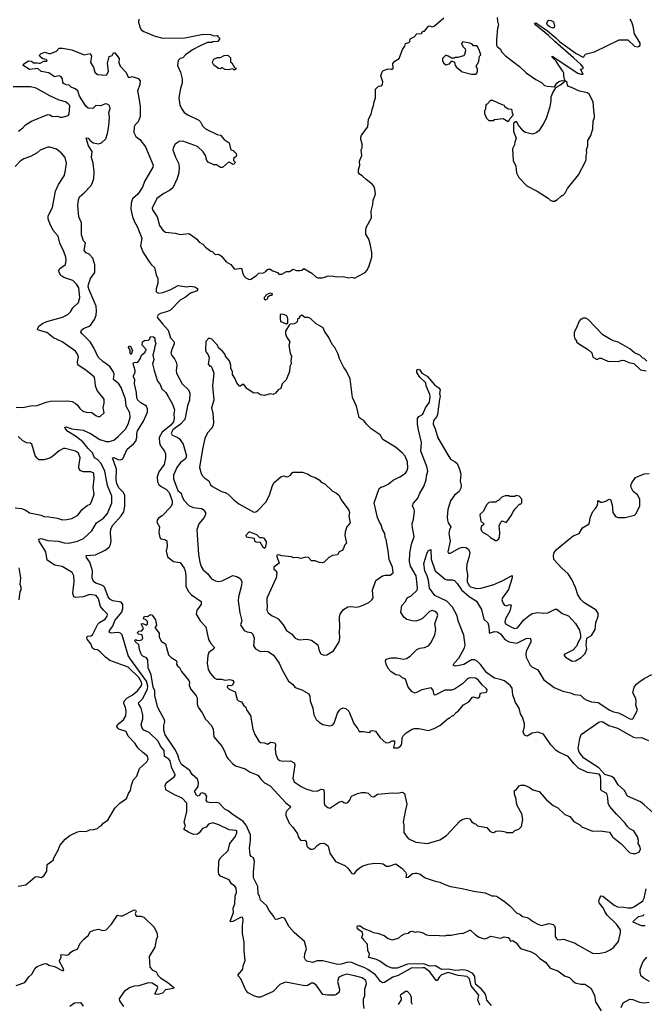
# Model space of a CAD drawing. Extents: x 2086813 to 2278017, y 548126 to 753336.
# Tile 273 of 461: x 2181652 to 2188166, y 657518 to 667781. Entities that reach past the tile are written whole.
import ezdxf

# ---------------------------------------------------------------- set-up
doc = ezdxf.new("R2010")
doc.units = 0

msp = doc.modelspace()

# ---------------------------------------------------------------- linework, layer by layer
at = {"layer": '0CON10XD'}
for points in [[(2182894, 667785), (2182890, 667755), (2182904, 667705), (2182920, 667675), (2182945, 667659), (2183065, 667611), (2183145, 667588), (2183375, 667592), (2183565, 667630), (2183643, 667627), (2183677, 667613), (2183718, 667618), (2183720, 667605), (2183738, 667585), (2183720, 667555), (2183665, 667552), (2183655, 667543), (2183612, 667542), (2183535, 667509), (2183453, 667467), (2183380, 667415), (2183352, 667385), (2183325, 667377), (2183304, 667356), (2183297, 667305), (2183330, 667235), (2183347, 667165), (2183346, 667124), (2183328, 667065), (2183310, 666965), (2183322, 666892), (2183338, 666855), (2183367, 666815), (2183405, 666788), (2183520, 666735), (2183537, 666717), (2183559, 666675), (2183590, 666645), (2183710, 666585), (2183745, 666576), (2183785, 666532), (2183836, 666496), (2183853, 666423), (2183877, 666417), (2183893, 666403), (2183908, 666385), (2183912, 666365), (2183910, 666355), (2183882, 666335), (2183882, 666315), (2183900, 666295), (2183890, 666275), (2183875, 666272), (2183845, 666293), (2183830, 666295), (2183768, 666242), (2183745, 666240), (2183705, 666270), (2183675, 666268), (2183618, 666295), (2183602, 666315), (2183590, 666365), (2183567, 666405), (2183505, 666459), (2183355, 666514), (2183315, 666510), (2183273, 666485), (2183253, 666447), (2183250, 666425), (2183277, 666347), (2183307, 666285), (2183314, 666244), (2183310, 666185), (2183295, 666125), (2183250, 666030), (2183215, 666001), (2183155, 665970), (2183083, 665917), (2183032, 665815), (2183038, 665798), (2183087, 665727), (2183110, 665635), (2183146, 665586), (2183172, 665568), (2183275, 665556), (2183325, 665543), (2183415, 665551), (2183445, 665536), (2183500, 665495), (2183525, 665462), (2183563, 665443), (2183591, 665411), (2183645, 665370), (2183660, 665365), (2183690, 665335), (2183725, 665338), (2183755, 665318), (2183805, 665257), (2183855, 665228), (2183892, 665182), (2183965, 665190), (2183974, 665145), (2183990, 665110), (2184011, 665091), (2184045, 665073), (2184062, 665078), (2184122, 665115), (2184145, 665138), (2184195, 665142), (2184220, 665155), (2184232, 665175), (2184245, 665182), (2184265, 665182), (2184293, 665163), (2184340, 665145), (2184355, 665130), (2184385, 665130), (2184433, 665157), (2184465, 665158), (2184505, 665182), (2184538, 665168), (2184575, 665168), (2184595, 665172), (2184615, 665187), (2184699, 665139), (2184745, 665099), (2184765, 665091), (2184805, 665092), (2184845, 665100), (2184855, 665108), (2184905, 665110), (2184955, 665100), (2185025, 665103), (2185085, 665092), (2185115, 665097), (2185145, 665088), (2185196, 665114), (2185255, 665147), (2185274, 665166), (2185294, 665206), (2185324, 665305), (2185324, 665355), (2185306, 665445), (2185294, 665494), (2185263, 665545), (2185262, 665585), (2185267, 665615), (2185320, 665715), (2185316, 665785), (2185336, 665854), (2185340, 665895), (2185362, 665965), (2185356, 666016), (2185346, 666045), (2185328, 666068), (2185264, 666115), (2185225, 666152), (2185195, 666170), (2185187, 666187), (2185186, 666215), (2185201, 666265), (2185197, 666305), (2185220, 666365), (2185213, 666425), (2185223, 666445), (2185224, 666485), (2185209, 666535), (2185209, 666555), (2185215, 666578), (2185281, 666665), (2185291, 666745), (2185319, 666795), (2185327, 666845), (2185343, 666885), (2185348, 666925), (2185362, 666965), (2185363, 667057), (2185393, 667087), (2185425, 667092), (2185437, 667105), (2185438, 667135), (2185418, 667195), (2185433, 667237), (2185445, 667250), (2185483, 667267), (2185525, 667270), (2185535, 667262), (2185548, 667272), (2185543, 667325), (2185565, 667348), (2185610, 667375), (2185645, 667470), (2185670, 667505), (2185677, 667533), (2185710, 667545), (2185720, 667555), (2185725, 667580), (2185765, 667602), (2185795, 667632), (2185842, 667638), (2185855, 667660), (2185875, 667660), (2185915, 667712), (2185925, 667718), (2185955, 667708), (2185975, 667712), (2186075, 667800)], [(2186633, 667805), (2186634, 667765), (2186644, 667725), (2186636, 667694), (2186623, 667575), (2186624, 667516), (2186631, 667501), (2186667, 667475), (2186678, 667445), (2186718, 667405), (2186864, 667294), (2186935, 667228), (2187035, 667158), (2187095, 667128), (2187126, 667096), (2187155, 667087), (2187228, 667082), (2187252, 667118), (2187274, 667136), (2187308, 667148), (2187330, 667145), (2187327, 667125), (2187286, 667094), (2187240, 667070), (2187211, 667025), (2187192, 666975), (2187192, 666935), (2187182, 666872), (2187145, 666760), (2187118, 666702), (2187065, 666622), (2187038, 666602), (2187005, 666588), (2186924, 666604), (2186901, 666621), (2186850, 666685), (2186838, 666718), (2186822, 666718), (2186802, 666698), (2186803, 666615), (2186828, 666545), (2186816, 666504), (2186812, 666475), (2186792, 666435), (2186798, 666315), (2186827, 666255), (2186834, 666184), (2186858, 666135), (2186941, 666051), (2187050, 665995), (2187165, 665922), (2187185, 665900), (2187208, 665888), (2187235, 665890), (2187245, 665900), (2187255, 665900), (2187305, 665950), (2187315, 665950), (2187345, 665980), (2187365, 666020), (2187478, 666165), (2187548, 666295), (2187558, 666325), (2187558, 666365), (2187567, 666395), (2187564, 666426), (2187578, 666465), (2187578, 666522), (2187607, 666573), (2187628, 666645), (2187632, 666725), (2187647, 666763), (2187648, 666785), (2187638, 666835), (2187632, 666925), (2187592, 667005), (2187575, 667020), (2187490, 667035), (2187406, 667076), (2187374, 667084), (2187365, 667100), (2187363, 667125), (2187338, 667148), (2187327, 667195), (2187327, 667225), (2187317, 667245), (2187273, 667303), (2187248, 667348), (2187201, 667395), (2187205, 667402), (2187473, 667225), (2187505, 667212), (2187528, 667212), (2187500, 667265), (2187528, 667272), (2187528, 667285), (2187503, 667315), (2187428, 667385), (2187234, 667554), (2187168, 667618), (2187036, 667725), (2187020, 667745), (2187035, 667747), (2187055, 667736), (2187155, 667664), (2187245, 667592), (2187283, 667553), (2187455, 667429), (2187528, 667392), (2187537, 667393), (2187549, 667421), (2187648, 667445), (2187905, 667572), (2187995, 667570), (2188064, 667504), (2188095, 667497), (2188117, 667505), (2188123, 667515), (2188123, 667535), (2188063, 667633), (2188051, 667715), (2188036, 667755), (2188017, 667785)], [(2187215, 667694), (2187176, 667706), (2187156, 667725), (2187151, 667745), (2187165, 667776), (2187195, 667773), (2187219, 667759), (2187228, 667712), (2187225, 667700), (2187215, 667694)], [(2186405, 667212), (2186420, 667225), (2186427, 667245), (2186427, 667265), (2186413, 667297), (2186440, 667345), (2186448, 667402), (2186460, 667415), (2186448, 667455), (2186425, 667500), (2186415, 667508), (2186385, 667510), (2186370, 667525), (2186345, 667537), (2186275, 667550), (2186262, 667538), (2186260, 667525), (2186270, 667515), (2186270, 667505), (2186297, 667477), (2186302, 667455), (2186292, 667418), (2186280, 667405), (2186222, 667388), (2186193, 667387), (2186185, 667380), (2186155, 667380), (2186122, 667402), (2186095, 667410), (2186062, 667375), (2186063, 667353), (2186077, 667327), (2186095, 667310), (2186135, 667322), (2186155, 667350), (2186165, 667350), (2186187, 667337), (2186192, 667305), (2186208, 667285), (2186246, 667256), (2186255, 667242), (2186365, 667212), (2186405, 667212)], [(2181692, 667318), (2181725, 667343), (2181745, 667351), (2181775, 667349), (2181795, 667330), (2181835, 667333), (2181855, 667328), (2181865, 667328), (2181905, 667350), (2181935, 667350), (2181940, 667355), (2181927, 667367), (2181893, 667373), (2181864, 667394), (2181858, 667412), (2181875, 667428), (2181915, 667442), (2181955, 667430), (2181975, 667430), (2182035, 667452), (2182065, 667484), (2182100, 667485), (2182195, 667466), (2182325, 667416), (2182387, 667427), (2182402, 667405), (2182390, 667335), (2182421, 667285), (2182436, 667235), (2182465, 667211), (2182555, 667202), (2182566, 667214), (2182579, 667245), (2182568, 667325), (2182584, 667396), (2182615, 667408), (2182630, 667435), (2182643, 667437), (2182688, 667375), (2182687, 667335), (2182699, 667295), (2182761, 667231), (2182783, 667183), (2182795, 667177), (2182825, 667190), (2182888, 667168), (2182909, 667145), (2182906, 667106), (2182879, 667035), (2182896, 666965), (2182907, 666877), (2182907, 666773), (2182886, 666715), (2182855, 666684), (2182846, 666666), (2182844, 666605), (2182865, 666564), (2182904, 666534), (2182965, 666457), (2183044, 666265), (2183041, 666245), (2182955, 666096), (2182932, 666035), (2182885, 665964), (2182830, 665915), (2182813, 665867), (2182812, 665805), (2182827, 665725), (2182848, 665675), (2182878, 665625), (2182925, 665505), (2182913, 665425), (2182918, 665405), (2182940, 665355), (2183005, 665254), (2183025, 665226), (2183057, 665197), (2183075, 665123), (2183093, 665085), (2183092, 665035), (2183074, 664975), (2183077, 664945), (2183101, 664931), (2183145, 664937), (2183222, 664965), (2183305, 665012), (2183393, 664997), (2183435, 665004), (2183455, 665001), (2183478, 664995), (2183510, 664975), (2183502, 664955), (2183435, 664929), (2183382, 664888), (2183325, 664859), (2183226, 664754), (2183195, 664739), (2183121, 664719), (2183096, 664704), (2183086, 664685), (2183089, 664675), (2183145, 664607), (2183202, 664545), (2183225, 664465), (2183262, 664422), (2183264, 664404), (2183237, 664345), (2183230, 664305), (2183240, 664280), (2183268, 664245), (2183289, 664205), (2183292, 664175), (2183284, 664125), (2183289, 664095), (2183345, 663985), (2183412, 663922), (2183428, 663888), (2183422, 663815), (2183401, 663755), (2183375, 663615), (2183329, 663565), (2183250, 663505), (2183233, 663473), (2183242, 663452), (2183295, 663431), (2183316, 663416), (2183356, 663355), (2183390, 663235), (2183381, 663205), (2183355, 663182), (2183330, 663165), (2183292, 663115), (2183257, 663033), (2183256, 662995), (2183303, 662873), (2183335, 662847), (2183343, 662813), (2183368, 662768), (2183417, 662717), (2183462, 662695), (2183547, 662685), (2183564, 662675), (2183590, 662645), (2183590, 662625), (2183576, 662594), (2183519, 662525), (2183500, 662465), (2183517, 662205), (2183531, 662125), (2183545, 662083), (2183565, 662046), (2183614, 662004), (2183653, 661953), (2183695, 661932), (2183725, 661926), (2183765, 661931), (2183875, 661987), (2183916, 661976), (2183952, 661955), (2183969, 661925), (2183965, 661882), (2183935, 661765), (2183931, 661725), (2183948, 661598), (2183970, 661515), (2183956, 661475), (2183958, 661465), (2183994, 661415), (2184025, 661402), (2184065, 661394), (2184085, 661376), (2184099, 661335), (2184092, 661255), (2184112, 661222), (2184165, 661194), (2184205, 661199), (2184244, 661194), (2184299, 661159), (2184359, 661075), (2184390, 661005), (2184456, 660885), (2184496, 660855), (2184525, 660820), (2184595, 660797), (2184668, 660755), (2184679, 660729), (2184682, 660682), (2184694, 660644), (2184709, 660605), (2184720, 660535), (2184745, 660488), (2184778, 660455), (2184814, 660434), (2184885, 660422), (2184915, 660429), (2184932, 660448), (2184965, 660552), (2184986, 660584), (2185002, 660598), (2185025, 660608), (2185055, 660602), (2185085, 660572), (2185136, 660446), (2185178, 660388), (2185191, 660361), (2185235, 660362), (2185305, 660352), (2185315, 660370), (2185335, 660373), (2185364, 660364), (2185410, 660295), (2185472, 660242), (2185505, 660246), (2185535, 660266), (2185560, 660265), (2185560, 660235), (2185550, 660195), (2185555, 660190), (2185595, 660190), (2185625, 660210), (2185637, 660233), (2185642, 660295), (2185652, 660315), (2185683, 660347), (2185745, 660387), (2185765, 660392), (2185815, 660392), (2185915, 660373), (2185975, 660392), (2186035, 660423), (2186125, 660500), (2186135, 660500), (2186165, 660530), (2186175, 660530), (2186207, 660563), (2186226, 660574), (2186280, 660640), (2186335, 660670), (2186375, 660720), (2186385, 660723), (2186415, 660711), (2186439, 660711), (2186450, 660725), (2186455, 660757), (2186470, 660765), (2186505, 660767), (2186522, 660775), (2186527, 660795), (2186520, 660805), (2186475, 660847), (2186435, 660899), (2186405, 660919), (2186355, 660922), (2186335, 660916), (2186314, 660905), (2186271, 660859), (2186185, 660803), (2186156, 660794), (2186085, 660794), (2185985, 660741), (2185974, 660744), (2185964, 660794), (2185944, 660816), (2185845, 660796), (2185775, 660760), (2185744, 660774), (2185704, 660824), (2185675, 660907), (2185636, 660926), (2185615, 660946), (2185575, 660954), (2185527, 660985), (2185495, 661017), (2185473, 661063), (2185466, 661095), (2185475, 661115), (2185525, 661131), (2185585, 661131), (2185655, 661116), (2185687, 661123), (2185724, 661146), (2185795, 661216), (2185825, 661230), (2185873, 661237), (2185916, 661254), (2185942, 661288), (2185982, 661368), (2185991, 661425), (2185980, 661485), (2186011, 661575), (2186006, 661595), (2185985, 661614), (2185955, 661623), (2185925, 661614), (2185858, 661542), (2185825, 661524), (2185785, 661511), (2185744, 661514), (2185689, 661529), (2185659, 661555), (2185626, 661605), (2185636, 661675), (2185674, 661716), (2185694, 661755), (2185735, 661775), (2185796, 661834), (2185801, 661855), (2185796, 661895), (2185787, 661985), (2185728, 662085), (2185718, 662135), (2185719, 662221), (2185737, 662315), (2185765, 662395), (2185747, 662485), (2185745, 662525), (2185759, 662575), (2185771, 662655), (2185767, 662677), (2185748, 662715), (2185760, 662740), (2185804, 662795), (2185824, 662846), (2185866, 662914), (2185890, 662985), (2185894, 663025), (2185909, 663075), (2185899, 663125), (2185837, 663285), (2185842, 663375), (2185810, 663505), (2185802, 663565), (2185800, 663625), (2185815, 663644), (2185853, 663665), (2185861, 663675), (2185883, 663735), (2185925, 663793), (2185932, 663855), (2185931, 663875), (2185890, 663965), (2185886, 663996), (2185824, 664055), (2185795, 664102), (2185794, 664126), (2185805, 664138), (2185825, 664130), (2185846, 664096), (2185902, 664065), (2185981, 663971), (2186022, 663945), (2186037, 663923), (2186030, 663885), (2186037, 663855), (2186029, 663825), (2186010, 663665), (2186002, 663645), (2185968, 663605), (2185963, 663565), (2185986, 663516), (2186012, 663422), (2186116, 663244), (2186145, 663201), (2186194, 663174), (2186215, 663155), (2186240, 663095), (2186252, 663045), (2186244, 662975), (2186256, 662925), (2186252, 662898), (2186235, 662865), (2186185, 662825), (2186144, 662765), (2186118, 662675), (2186109, 662595), (2186112, 662565), (2186122, 662535), (2186147, 662495), (2186135, 662465), (2186129, 662425), (2186140, 662345), (2186116, 662235), (2186125, 662221), (2186145, 662221), (2186235, 662271), (2186275, 662282), (2186305, 662278), (2186332, 662262), (2186345, 662225), (2186337, 662177), (2186315, 662105), (2186311, 662055), (2186321, 661999), (2186320, 661925), (2186335, 661888), (2186355, 661871), (2186415, 661852), (2186465, 661857), (2186595, 661894), (2186675, 661927), (2186788, 661988), (2186789, 661965), (2186748, 661842), (2186686, 661755), (2186680, 661735), (2186693, 661695), (2186709, 661679), (2186725, 661673), (2186765, 661686), (2186778, 661678), (2186763, 661615), (2186718, 661535), (2186710, 661505), (2186719, 661485), (2186789, 661445), (2186815, 661436), (2186845, 661443), (2186911, 661525), (2186961, 661569), (2186995, 661590), (2187057, 661603), (2187115, 661595), (2187161, 661599), (2187235, 661637), (2187255, 661638), (2187311, 661591), (2187375, 661568), (2187447, 661487), (2187489, 661419), (2187501, 661365), (2187499, 661335), (2187471, 661285), (2187462, 661255), (2187421, 661209), (2187330, 661165), (2187330, 661155), (2187345, 661138), (2187415, 661094), (2187450, 661100), (2187506, 661134), (2187550, 661175), (2187567, 661223), (2187558, 661265), (2187567, 661335), (2187616, 661364), (2187654, 661425), (2187662, 661495), (2187684, 661565), (2187686, 661594), (2187663, 661625), (2187537, 661707), (2187505, 661738), (2187474, 661785), (2187447, 661863), (2187410, 661945), (2187371, 662005), (2187305, 662063), (2187223, 662155), (2187219, 662195), (2187225, 662228), (2187248, 662255), (2187388, 662375), (2187425, 662400), (2187485, 662426), (2187520, 662485), (2187590, 662525), (2187605, 662600), (2187628, 662655), (2187658, 662685), (2187676, 662714), (2187683, 662737), (2187680, 662765), (2187685, 662770), (2187713, 662753), (2187725, 662752), (2187765, 662762), (2187795, 662782), (2187815, 662780), (2187832, 662725), (2187838, 662645), (2187865, 662603), (2187895, 662594), (2187965, 662594), (2188065, 662618), (2188080, 662635), (2188120, 662715), (2188120, 662785), (2188095, 662827), (2188051, 662865), (2188029, 662905)], [(2183895, 667260), (2183885, 667260), (2183875, 667270), (2183825, 667260), (2183795, 667262), (2183765, 667280), (2183755, 667280), (2183745, 667270), (2183725, 667272), (2183675, 667308), (2183664, 667335), (2183665, 667350), (2183675, 667368), (2183715, 667388), (2183745, 667388), (2183783, 667407), (2183822, 667412), (2183852, 667382), (2183852, 667342), (2183865, 667330), (2183892, 667282), (2183910, 667275), (2183895, 667260)], [(2181635, 658749), (2181715, 658764), (2181815, 658847), (2181835, 658852), (2181875, 658840), (2181905, 658857), (2181936, 658905), (2181940, 658975), (2182001, 659019), (2182007, 659045), (2182052, 659125), (2182071, 659175), (2182125, 659240), (2182174, 659276), (2182255, 659316), (2182285, 659324), (2182345, 659319), (2182385, 659337), (2182425, 659339), (2182465, 659352), (2182485, 659372), (2182505, 659382), (2182523, 659405), (2182573, 659437), (2182646, 659564), (2182698, 659615), (2182767, 659665), (2182788, 659715), (2182808, 659745), (2182817, 659803), (2182834, 659855), (2182875, 659896), (2182900, 659975), (2182978, 660045), (2182991, 660075), (2182985, 660106), (2182935, 660143), (2182883, 660193), (2182858, 660238), (2182785, 660314), (2182763, 660363), (2182687, 660387), (2182675, 660395), (2182665, 660415), (2182673, 660435), (2182735, 660485), (2182759, 660525), (2182763, 660573), (2182755, 660613), (2182737, 660655), (2182741, 660679), (2182770, 660710), (2182825, 660742), (2182880, 660785), (2182919, 660835), (2182925, 660855), (2182923, 660875), (2182894, 660925), (2182785, 661031), (2182593, 661103), (2182547, 661137), (2182493, 661193), (2182462, 661212), (2182433, 661215), (2182412, 661232), (2182394, 661275), (2182356, 661325), (2182354, 661345), (2182364, 661356), (2182395, 661360), (2182411, 661369), (2182468, 661482), (2182485, 661499), (2182545, 661531), (2182565, 661564), (2182569, 661585), (2182525, 661626), (2182494, 661664), (2182475, 661745), (2182451, 661781), (2182385, 661788), (2182315, 661766), (2182235, 661758), (2182218, 661765), (2182208, 661805), (2182219, 661925), (2182216, 661986), (2182200, 662020), (2182095, 662081), (2182017, 662097), (2181938, 662148), (2181923, 662235), (2181855, 662345), (2181852, 662365), (2181875, 662372), (2181944, 662354), (2182055, 662344), (2182115, 662329), (2182165, 662326), (2182255, 662344), (2182318, 662372), (2182405, 662452), (2182453, 662535), (2182525, 662584), (2182569, 662635), (2182614, 662745), (2182612, 662815), (2182600, 662850), (2182569, 662925), (2182540, 663075), (2182501, 663155), (2182465, 663196), (2182433, 663215), (2182413, 663265), (2182365, 663313), (2182311, 663381), (2182235, 663441), (2182155, 663488), (2182131, 663515), (2182123, 663535), (2182135, 663539), (2182197, 663517), (2182315, 663501), (2182389, 663469), (2182488, 663405), (2182555, 663385), (2182586, 663384), (2182635, 663400), (2182679, 663435), (2182755, 663513), (2182783, 663565), (2182805, 663635), (2182799, 663685), (2182764, 663754), (2182754, 663825), (2182709, 663949), (2182685, 663986), (2182630, 664030), (2182637, 664085), (2182627, 664115), (2182591, 664165), (2182518, 664218), (2182470, 664265), (2182428, 664355), (2182390, 664420), (2182302, 664505), (2182291, 664525), (2182296, 664545), (2182316, 664564), (2182375, 664587), (2182395, 664601), (2182433, 664655), (2182448, 664702), (2182453, 664745), (2182448, 664795), (2182376, 664966), (2182367, 664995), (2182370, 665020), (2182392, 665085), (2182434, 665145), (2182436, 665225), (2182414, 665295), (2182376, 665336), (2182345, 665350), (2182323, 665375), (2182340, 665455), (2182316, 665476), (2182295, 665540), (2182297, 665665), (2182268, 665725), (2182259, 665845), (2182267, 665903), (2182277, 665935), (2182325, 665976), (2182395, 666051), (2182409, 666075), (2182424, 666126), (2182429, 666195), (2182420, 666285), (2182402, 666345), (2182407, 666407), (2182370, 666465), (2182344, 666545), (2182355, 666550), (2182365, 666546), (2182385, 666527), (2182418, 666498), (2182475, 666488), (2182505, 666497), (2182549, 666541), (2182568, 666595), (2182583, 666675), (2182588, 666765), (2182581, 666815), (2182594, 666856), (2182588, 666885), (2182565, 666902), (2182545, 666903), (2182497, 666883), (2182445, 666888), (2182415, 666855), (2182365, 666860), (2182345, 666877), (2182277, 666985), (2182259, 667039), (2182232, 667062), (2182188, 667078), (2182168, 667098), (2182135, 667101), (2182110, 667115), (2182103, 667125), (2182100, 667165), (2182085, 667187), (2182065, 667197), (2182015, 667184), (2181955, 667227), (2181875, 667241), (2181842, 667272), (2181755, 667263), (2181688, 667305), (2181692, 667318)], [(2181641, 666619), (2181686, 666654), (2181712, 666685), (2181776, 666724), (2181945, 666792), (2181965, 666789), (2181995, 666771), (2182045, 666774), (2182075, 666764), (2182100, 666765), (2182158, 666782), (2182168, 666795), (2182174, 666885), (2182159, 666905), (2182130, 666925), (2182063, 666943), (2181965, 666988), (2181825, 667066), (2181765, 667080), (2181585, 667080)], [(2186745, 666720), (2186758, 666732), (2186762, 666748), (2186800, 666785), (2186800, 666795), (2186790, 666805), (2186787, 666837), (2186780, 666845), (2186745, 666850), (2186712, 666872), (2186708, 666888), (2186683, 666893), (2186585, 666940), (2186562, 666938), (2186528, 666902), (2186512, 666898), (2186510, 666845), (2186500, 666835), (2186500, 666805), (2186520, 666755), (2186545, 666730), (2186595, 666730), (2186605, 666740), (2186695, 666750), (2186745, 666720)], [(2181615, 663743), (2181685, 663739), (2181765, 663757), (2181835, 663759), (2181927, 663795), (2181975, 663804), (2182155, 663810), (2182201, 663801), (2182231, 663785), (2182253, 663765), (2182278, 663728), (2182310, 663700), (2182345, 663690), (2182405, 663686), (2182445, 663656), (2182475, 663643), (2182495, 663648), (2182532, 663685), (2182524, 663735), (2182533, 663785), (2182533, 663825), (2182461, 663915), (2182441, 663965), (2182437, 664035), (2182429, 664059), (2182345, 664125), (2182258, 664185), (2182254, 664214), (2182264, 664265), (2182254, 664295), (2182234, 664325), (2182095, 664425), (2182005, 664465), (2181935, 664521), (2181847, 664545), (2181839, 664555), (2181850, 664585), (2181890, 664615), (2181935, 664636), (2182099, 664681), (2182155, 664708), (2182182, 664735), (2182205, 664776), (2182265, 664834), (2182279, 664885), (2182268, 664985), (2182245, 665025), (2182205, 665063), (2182113, 665093), (2182082, 665115), (2182063, 665145), (2182059, 665165), (2182066, 665184), (2182130, 665230), (2182138, 665275), (2182134, 665305), (2182114, 665365), (2182071, 665451), (2182054, 665525), (2182002, 665585), (2181968, 665658), (2181950, 665705), (2181950, 665735), (2181994, 665825), (2182027, 665995), (2182058, 666062), (2182116, 666155), (2182127, 666193), (2182139, 666285), (2182126, 666346), (2182086, 666395), (2182035, 666433), (2181965, 666454), (2181945, 666454), (2181865, 666421), (2181835, 666394), (2181765, 666356), (2181695, 666330), (2181658, 666305), (2181605, 666250)], [(2184215, 664860), (2184240, 664875), (2184242, 664898), (2184255, 664900), (2184265, 664910), (2184285, 664910), (2184290, 664925), (2184265, 664930), (2184230, 664915), (2184200, 664885), (2184202, 664872), (2184215, 664860)], [(2184825, 661156), (2184855, 661162), (2184925, 661204), (2184983, 661295), (2184992, 661335), (2184986, 661405), (2184992, 661445), (2184988, 661555), (2184994, 661586), (2185028, 661635), (2185075, 661660), (2185105, 661664), (2185165, 661658), (2185196, 661664), (2185235, 661678), (2185292, 661708), (2185325, 661735), (2185338, 661755), (2185332, 661835), (2185366, 661935), (2185436, 661984), (2185465, 661991), (2185515, 661990), (2185546, 662015), (2185539, 662075), (2185504, 662155), (2185496, 662246), (2185473, 662363), (2185463, 662385), (2185460, 662425), (2185436, 662466), (2185423, 662515), (2185404, 662545), (2185384, 662594), (2185350, 662745), (2185400, 662895), (2185425, 662913), (2185445, 662917), (2185495, 662941), (2185547, 662983), (2185616, 663015), (2185674, 663055), (2185690, 663075), (2185701, 663105), (2185695, 663172), (2185672, 663232), (2185641, 663265), (2185570, 663325), (2185438, 663405), (2185412, 663455), (2185316, 663516), (2185269, 663565), (2185242, 663605), (2185209, 663619), (2185194, 663634), (2185164, 663754), (2185124, 663844), (2185099, 664039), (2185056, 664126), (2185032, 664155), (2184988, 664245), (2184972, 664295), (2184940, 664365), (2184910, 664395), (2184875, 664470), (2184830, 664535), (2184818, 664568), (2184745, 664610), (2184685, 664668), (2184665, 664676), (2184625, 664678), (2184595, 664700), (2184570, 664685), (2184570, 664675), (2184550, 664655), (2184547, 664633), (2184540, 664625), (2184515, 664612), (2184473, 664607), (2184462, 664598), (2184424, 664536), (2184423, 664507), (2184433, 664475), (2184470, 664425), (2184460, 664385), (2184472, 664305), (2184487, 664275), (2184478, 664225), (2184483, 664195), (2184469, 664165), (2184466, 664115), (2184432, 664028), (2184391, 663985), (2184374, 663936), (2184348, 663922), (2184320, 663890), (2184296, 663874), (2184265, 663880), (2184204, 663864), (2184162, 663872), (2184132, 663892), (2184095, 663888), (2184024, 663934), (2183988, 663978), (2183975, 663980), (2183955, 663960), (2183945, 663962), (2183916, 663996), (2183897, 664045), (2183873, 664083), (2183870, 664115), (2183854, 664145), (2183853, 664177), (2183840, 664225), (2183800, 664275), (2183795, 664290), (2183766, 664326), (2183725, 664360), (2183715, 664390), (2183655, 664450), (2183625, 664460), (2183593, 664427), (2183590, 664335), (2183597, 664315), (2183618, 664288), (2183629, 664255), (2183618, 664195), (2183635, 664170), (2183648, 664168), (2183657, 664157), (2183676, 664096), (2183662, 663965), (2183676, 663815), (2183652, 663735), (2183666, 663675), (2183674, 663585), (2183670, 663555), (2183657, 663523), (2183611, 663475), (2183583, 663415), (2183557, 663305), (2183526, 663115), (2183545, 663051), (2183560, 663025), (2183584, 663004), (2183624, 662975), (2183643, 662933), (2183664, 662914), (2183755, 662862), (2183795, 662852), (2183825, 662836), (2183885, 662776), (2183936, 662735), (2184095, 662648), (2184115, 662651), (2184136, 662664), (2184219, 662751), (2184258, 662825), (2184288, 662925), (2184305, 662957), (2184375, 663016), (2184405, 663028), (2184435, 663016), (2184452, 663018), (2184476, 663034), (2184492, 663058), (2184504, 663066), (2184600, 663065), (2184662, 663045), (2184693, 663023), (2184735, 663009), (2184775, 662986), (2184795, 662960), (2184835, 662942), (2184910, 662870), (2184956, 662846), (2184983, 662823), (2185006, 662775), (2185085, 662670), (2185090, 662645), (2185086, 662605), (2185100, 662535), (2185064, 662496), (2185046, 662444), (2185043, 662403), (2185060, 662325), (2185044, 662306), (2185027, 662263), (2185015, 662249), (2184984, 662236), (2184966, 662204), (2184915, 662196), (2184875, 662177), (2184827, 662125), (2184805, 662120), (2184775, 662124), (2184735, 662141), (2184695, 662140), (2184665, 662177), (2184635, 662180), (2184585, 662166), (2184545, 662177), (2184507, 662173), (2184485, 662183), (2184385, 662192), (2184355, 662202), (2184335, 662200), (2184332, 662185), (2184357, 662115), (2184302, 662075), (2184302, 662055), (2184327, 662035), (2184334, 662015), (2184326, 661965), (2184228, 661752), (2184229, 661705), (2184234, 661675), (2184231, 661625), (2184245, 661597), (2184285, 661566), (2184325, 661551), (2184348, 661535), (2184401, 661475), (2184436, 661416), (2184485, 661378), (2184525, 661334), (2184565, 661316), (2184645, 661323), (2184695, 661314), (2184760, 661265), (2184774, 661204), (2184792, 661172), (2184825, 661156)], [(2184435, 664610), (2184448, 664622), (2184447, 664663), (2184438, 664695), (2184405, 664708), (2184375, 664710), (2184370, 664705), (2184367, 664665), (2184372, 664635), (2184435, 664610)], [(2188192, 664222), (2188165, 664250), (2188152, 664252), (2188120, 664285), (2188065, 664310), (2188015, 664352), (2187895, 664419), (2187844, 664434), (2187802, 664455), (2187735, 664498), (2187580, 664655), (2187555, 664670), (2187525, 664670), (2187515, 664660), (2187505, 664660), (2187485, 664640), (2187457, 664563), (2187445, 664550), (2187433, 664517), (2187433, 664483), (2187443, 664453), (2187460, 664435), (2187460, 664425), (2187480, 664405), (2187585, 664340), (2187617, 664307), (2187630, 664265), (2187675, 664238), (2187698, 664252), (2187715, 664252), (2187785, 664223), (2187895, 664218), (2187935, 664232), (2187959, 664229), (2188005, 664208), (2188055, 664198), (2188125, 664132), (2188185, 664120)], [(2185246, 657475), (2185239, 657525), (2185236, 657574), (2185253, 657605), (2185253, 657675), (2185269, 657735), (2185261, 657765), (2185225, 657794), (2185145, 657814), (2185065, 657831), (2185019, 657819), (2184980, 657800), (2184967, 657757), (2184986, 657675), (2184984, 657645), (2184955, 657619), (2184935, 657612), (2184862, 657612), (2184815, 657622), (2184746, 657715), (2184715, 657740), (2184695, 657737), (2184655, 657714), (2184625, 657712), (2184425, 657748), (2184365, 657723), (2184295, 657650), (2184165, 657592), (2184135, 657593), (2184095, 657607), (2184035, 657639), (2184010, 657665), (2183957, 657785), (2183930, 657815), (2183930, 657825), (2183978, 657885), (2183981, 657919), (2184002, 657975), (2183994, 658075), (2183994, 658165), (2183974, 658255), (2183974, 658335), (2183981, 658395), (2183978, 658418), (2183968, 658425), (2183955, 658424), (2183875, 658381), (2183855, 658379), (2183847, 658385), (2183883, 658475), (2183880, 658520), (2183896, 658565), (2183899, 658645), (2183913, 658685), (2183909, 658729), (2183895, 658751), (2183862, 658775), (2183837, 658815), (2183745, 658855), (2183730, 658875), (2183726, 658895), (2183728, 659015), (2183745, 659044), (2183825, 659120), (2183844, 659195), (2183899, 659265), (2183916, 659306), (2183916, 659325), (2183905, 659331), (2183835, 659337), (2183728, 659388), (2183665, 659410), (2183620, 659395), (2183597, 659365), (2183559, 659351), (2183525, 659307), (2183505, 659292), (2183465, 659288), (2183413, 659313), (2183371, 659335), (2183364, 659345), (2183380, 659375), (2183369, 659415), (2183396, 659525), (2183395, 659615), (2183345, 659668), (2183265, 659700), (2183176, 659755), (2183169, 659795), (2183179, 659825), (2183262, 659888), (2183273, 659905), (2183272, 659915), (2183239, 659979), (2183221, 660055), (2183206, 660075), (2183162, 660102), (2183160, 660165), (2183120, 660210), (2183095, 660260), (2183002, 660352), (2182947, 660377), (2182929, 660395), (2182920, 660435), (2182938, 660495), (2182938, 660535), (2182920, 660605), (2182893, 660645), (2182891, 660659), (2182935, 660707), (2182985, 660808), (2182989, 660835), (2182976, 660885), (2182807, 661115), (2182784, 661154), (2182721, 661371), (2182703, 661385), (2182675, 661394), (2182605, 661388), (2182586, 661396), (2182589, 661415), (2182622, 661458), (2182645, 661517), (2182716, 661605), (2182729, 661645), (2182727, 661687), (2182709, 661709), (2182625, 661722), (2182591, 661741), (2182575, 661765), (2182535, 661865), (2182521, 661881), (2182500, 661890), (2182445, 661908), (2182422, 661925), (2182408, 661965), (2182410, 662035), (2182402, 662072), (2182382, 662125), (2182349, 662175), (2182344, 662195), (2182443, 662203), (2182545, 662251), (2182585, 662283), (2182600, 662310), (2182607, 662345), (2182598, 662425), (2182603, 662475), (2182625, 662513), (2182710, 662610), (2182738, 662652), (2182749, 662711), (2182747, 662825), (2182731, 662855), (2182685, 662900), (2182665, 662945), (2182658, 662985), (2182662, 663095), (2182620, 663215), (2182635, 663216), (2182677, 663197), (2182705, 663193), (2182726, 663204), (2182772, 663305), (2182839, 663361), (2182862, 663388), (2182874, 663425), (2182872, 663465), (2182879, 663495), (2182944, 663596), (2182985, 663690), (2182984, 663725), (2182975, 663752), (2182915, 663789), (2182885, 663816), (2182874, 663835), (2182869, 663895), (2182848, 663985), (2182852, 664032), (2182838, 664055), (2182838, 664072), (2182856, 664105), (2182856, 664125), (2182837, 664195), (2182840, 664205), (2182855, 664213), (2182875, 664208), (2182885, 664213), (2182907, 664245), (2182922, 664285), (2182960, 664315), (2182960, 664325), (2182970, 664335), (2182970, 664345), (2182928, 664388), (2182932, 664425), (2182955, 664437), (2182995, 664440), (2183010, 664455), (2183015, 664480), (2183047, 664477), (2183062, 664465), (2183062, 664435), (2183073, 664405), (2183060, 664375), (2183056, 664335), (2183042, 664285), (2183051, 664235), (2183037, 664193), (2183055, 664125), (2183089, 664015), (2183114, 663985), (2183133, 663933), (2183175, 663896), (2183202, 663855), (2183244, 663775), (2183266, 663715), (2183258, 663672), (2183263, 663625), (2183255, 663590), (2183227, 663555), (2183138, 663482), (2183106, 663425), (2183109, 663369), (2183121, 663341), (2183162, 663282), (2183171, 663255), (2183172, 663215), (2183159, 663145), (2183102, 663068), (2183086, 663015), (2183090, 662965), (2183103, 662935), (2183126, 662916), (2183182, 662885), (2183212, 662852), (2183243, 662765), (2183241, 662735), (2183227, 662703)], [(2182815, 664292), (2182805, 664300), (2182803, 664335), (2182788, 664365), (2182795, 664380), (2182806, 664376), (2182830, 664335), (2182815, 664292)], [(2181605, 662694), (2181670, 662685), (2181715, 662670), (2181755, 662641), (2181875, 662616), (2181905, 662602), (2181955, 662600), (2182045, 662584), (2182095, 662568), (2182145, 662570), (2182195, 662581), (2182260, 662615), (2182304, 662676), (2182355, 662716), (2182387, 662733), (2182402, 662755), (2182429, 662835), (2182419, 662905), (2182430, 662995), (2182425, 663054), (2182395, 663068), (2182317, 663067), (2182285, 663080), (2182270, 663105), (2182268, 663125), (2182283, 663215), (2182265, 663262), (2182235, 663284), (2182125, 663312), (2182108, 663312), (2182063, 663287), (2181998, 663232), (2181965, 663212), (2181905, 663192), (2181853, 663193), (2181830, 663215), (2181815, 663240), (2181778, 663355), (2181765, 663367), (2181725, 663372), (2181685, 663390), (2181636, 663435)], [(2188029, 662905), (2188026, 662926), (2188035, 662952), (2188075, 663010), (2188164, 663046), (2188215, 663052)], [(2186625, 662353), (2186645, 662368), (2186656, 662385), (2186660, 662435), (2186652, 662505), (2186668, 662545), (2186685, 662558), (2186725, 662540), (2186733, 662547), (2186780, 662615), (2186798, 662655), (2186825, 662690), (2186865, 662730), (2186875, 662730), (2186890, 662745), (2186890, 662785), (2186860, 662815), (2186825, 662820), (2186815, 662810), (2186765, 662810), (2186755, 662818), (2186715, 662818), (2186680, 662805), (2186645, 662768), (2186630, 662765), (2186617, 662753), (2186565, 662753), (2186545, 662748), (2186525, 662728), (2186484, 662656), (2186454, 662626), (2186450, 662615), (2186460, 662555), (2186492, 662525), (2186490, 662515), (2186463, 662497), (2186460, 662475), (2186469, 662455), (2186487, 662435), (2186532, 662412), (2186562, 662385), (2186615, 662353), (2186625, 662353)], [(2183227, 662703), (2183139, 662611), (2183099, 662585), (2183085, 662565), (2183083, 662545), (2183110, 662495), (2183104, 662436), (2183113, 662385), (2183125, 662370), (2183165, 662364), (2183188, 662348), (2183191, 662289), (2183181, 662245), (2183195, 662182), (2183255, 662133), (2183325, 662122), (2183366, 662065), (2183378, 662035), (2183386, 661985), (2183386, 661875), (2183409, 661825), (2183445, 661787), (2183544, 661715), (2183543, 661685), (2183500, 661625), (2183492, 661585), (2183533, 661515), (2183594, 661454), (2183621, 661321), (2183645, 661280), (2183683, 661237), (2183677, 661225), (2183626, 661184), (2183615, 661155), (2183608, 661075), (2183619, 661009), (2183641, 660965), (2183681, 660921), (2183705, 660908), (2183757, 660907), (2183795, 660897), (2183845, 660903), (2183880, 660895), (2183886, 660875), (2183872, 660845), (2183855, 660837), (2183818, 660842), (2183816, 660825), (2183835, 660804), (2183898, 660775), (2183920, 660695), (2183933, 660683), (2183965, 660671), (2183987, 660637), (2184012, 660615), (2184019, 660589), (2184059, 660529), (2184082, 660385), (2184105, 660330), (2184145, 660262), (2184165, 660247), (2184205, 660242), (2184235, 660230), (2184271, 660249), (2184314, 660244), (2184321, 660225), (2184316, 660175), (2184322, 660122), (2184344, 660074), (2184365, 660058), (2184395, 660053), (2184475, 660056), (2184514, 660034), (2184521, 660015), (2184502, 659875), (2184515, 659836), (2184587, 659787), (2184635, 659764), (2184703, 659743), (2184755, 659741), (2184795, 659759), (2184817, 659757), (2184824, 659745), (2184826, 659726), (2184826, 659615), (2184834, 659594), (2184865, 659568), (2184885, 659564), (2184981, 659625), (2185015, 659636), (2185032, 659622), (2185054, 659614), (2185075, 659620), (2185096, 659645), (2185104, 659675), (2185113, 659687), (2185175, 659716), (2185215, 659726), (2185257, 659727), (2185285, 659718), (2185320, 659685), (2185345, 659682), (2185385, 659707), (2185535, 659721), (2185585, 659719), (2185645, 659731), (2185664, 659714), (2185688, 659605), (2185671, 659529), (2185652, 659415), (2185659, 659385), (2185658, 659308), (2185703, 659245), (2185785, 659209), (2185905, 659193), (2186035, 659233), (2186103, 659277), (2186245, 659432), (2186275, 659448), (2186315, 659458), (2186345, 659450), (2186364, 659424), (2186392, 659402), (2186405, 659400), (2186425, 659380), (2186525, 659360), (2186555, 659322), (2186575, 659312), (2186595, 659310), (2186618, 659322), (2186665, 659328), (2186717, 659317), (2186725, 659310), (2186795, 659310), (2186815, 659330), (2186857, 659343), (2186885, 659370), (2186898, 659445), (2186888, 659505), (2186843, 659585), (2186833, 659615), (2186830, 659655), (2186813, 659707), (2186813, 659747), (2186825, 659750), (2186845, 659770), (2186860, 659795), (2186878, 659802), (2186915, 659802), (2186965, 659780), (2187003, 659753), (2187068, 659735), (2187145, 659648), (2187215, 659592), (2187265, 659567), (2187338, 659498), (2187388, 659475), (2187432, 659425), (2187495, 659388), (2187515, 659368), (2187625, 659323), (2187705, 659327), (2187804, 659314), (2187833, 659265), (2187922, 659195), (2188015, 659098), (2188045, 659090), (2188075, 659091), (2188112, 659105), (2188127, 659135), (2188120, 659165), (2188102, 659195), (2188104, 659225), (2188094, 659265), (2188056, 659326), (2188016, 659346), (2187988, 659375), (2187968, 659405), (2187878, 659495), (2187803, 659583), (2187788, 659615), (2187787, 659675), (2187775, 659715), (2187722, 659742), (2187711, 659755), (2187711, 659851), (2187709, 659895), (2187695, 659917), (2187575, 659934), (2187480, 659980), (2187434, 660024), (2187372, 660102), (2187275, 660146), (2187246, 660165), (2187191, 660221), (2187115, 660335), (2187055, 660354), (2186995, 660344), (2186945, 660314), (2186915, 660325), (2186903, 660355), (2186918, 660415), (2186915, 660445), (2186895, 660510), (2186876, 660545), (2186862, 660605), (2186824, 660665), (2186794, 660744), (2186788, 660815), (2186769, 660839), (2186709, 660889), (2186663, 660903), (2186605, 660919), (2186523, 660973), (2186459, 661059), (2186425, 661090), (2186395, 661109), (2186365, 661107), (2186285, 661061), (2186235, 661049), (2186195, 661044), (2186174, 661054), (2186184, 661075), (2186232, 661125), (2186292, 661235), (2186297, 661263), (2186284, 661365), (2186226, 661515), (2186216, 661566), (2186167, 661657), (2186105, 661719), (2185980, 661780), (2185925, 661855), (2185914, 661935), (2185903, 661985), (2185876, 662035), (2185868, 662112), (2185901, 662225), (2185915, 662248), (2185938, 662258), (2185942, 662158), (2185986, 662035), (2186089, 661949), (2186105, 661942), (2186165, 661942), (2186185, 661934), (2186215, 661904), (2186259, 661839), (2186338, 661768), (2186415, 661719), (2186467, 661635), (2186492, 661532), (2186535, 661494), (2186545, 661455), (2186547, 661397), (2186553, 661385), (2186605, 661405), (2186635, 661401), (2186665, 661378), (2186710, 661320), (2186756, 661296), (2186835, 661282), (2186935, 661330), (2186974, 661334), (2186984, 661315), (2186982, 661295), (2186935, 661195), (2186929, 661165), (2186933, 661137), (2186975, 661052), (2186994, 661035), (2187055, 661004), (2187119, 660899), (2187225, 660819), (2187315, 660782), (2187395, 660765), (2187435, 660749), (2187499, 660739), (2187536, 660706), (2187565, 660689), (2187615, 660672), (2187685, 660664), (2187807, 660585), (2187845, 660567), (2187896, 660556), (2187940, 660535), (2188015, 660494), (2188035, 660490), (2188047, 660495), (2188094, 660585), (2188077, 660635), (2188081, 660675), (2188076, 660705), (2188046, 660765), (2188061, 660825), (2188084, 660855), (2188109, 660875), (2188165, 660914), (2188245, 660956)], [(2184205, 662272), (2184220, 662285), (2184218, 662295), (2184227, 662325), (2184225, 662340), (2184205, 662372), (2184185, 662380), (2184155, 662380), (2184125, 662410), (2184055, 662440), (2184042, 662438), (2184010, 662405), (2184015, 662390), (2184098, 662378), (2184102, 662345), (2184120, 662335), (2184155, 662340), (2184185, 662290), (2184205, 662272)], [(2181648, 661735), (2181658, 661822), (2181668, 661835), (2181668, 661865), (2181658, 661895), (2181663, 661965), (2181646, 662066)], [(2185600, 657820), (2185545, 657802), (2185455, 657747), (2185435, 657742), (2185415, 657757), (2185362, 657825), (2185282, 657882), (2185245, 657903), (2185185, 657921), (2185115, 657955), (2185074, 657956), (2185005, 657936), (2184965, 657933), (2184815, 657970), (2184755, 657970), (2184705, 657955), (2184648, 657968), (2184631, 657981), (2184623, 658003), (2184627, 658045), (2184643, 658095), (2184622, 658172), (2184513, 658265), (2184464, 658324), (2184414, 658415), (2184385, 658422), (2184345, 658405), (2184325, 658401), (2184315, 658406), (2184303, 658435), (2184255, 658495), (2184227, 658547), (2184164, 658605), (2184152, 658645), (2184138, 658668), (2184135, 658745), (2184089, 658835), (2184089, 658895), (2184101, 659005), (2184089, 659045), (2184065, 659058), (2184056, 659076), (2184050, 659145), (2184060, 659225), (2184058, 659285), (2184015, 659385), (2183982, 659422), (2183865, 659502), (2183826, 659536), (2183793, 659553), (2183734, 659614), (2183705, 659623), (2183647, 659617), (2183612, 659625), (2183596, 659645), (2183605, 659685), (2183585, 659711), (2183555, 659724), (2183539, 659715), (2183525, 659690), (2183505, 659689), (2183495, 659697), (2183476, 659735), (2183515, 659788), (2183516, 659825), (2183505, 659865), (2183450, 659915), (2183425, 659954), (2183339, 660019), (2183315, 660065), (2183300, 660120), (2183269, 660179), (2183168, 660328), (2183156, 660374), (2183154, 660425), (2183164, 660465), (2183163, 660485), (2183093, 660613), (2183061, 660735), (2183061, 660785), (2183045, 660825), (2183024, 660954), (2182991, 661025), (2182987, 661107), (2182975, 661129), (2182935, 661148), (2182921, 661161), (2182902, 661215), (2182894, 661264), (2182855, 661300), (2182853, 661315), (2182865, 661320), (2182873, 661313), (2182905, 661310), (2182929, 661321), (2182938, 661335), (2182928, 661368), (2182892, 661375), (2182883, 661383), (2182882, 661395), (2182895, 661406), (2182925, 661410), (2182942, 661435), (2182920, 661485), (2182937, 661487), (2182975, 661470), (2182985, 661480), (2182985, 661508), (2182965, 661528), (2182951, 661531), (2182944, 661544), (2182952, 661565), (2182985, 661560), (2183015, 661580), (2183033, 661573), (2183068, 661525), (2183078, 661465), (2183062, 661445), (2183107, 661385), (2183107, 661345), (2183131, 661301), (2183174, 661274), (2183205, 661160), (2183232, 661132), (2183283, 661103), (2183290, 661085), (2183288, 661065), (2183298, 661045), (2183318, 661028), (2183338, 660988), (2183416, 660895), (2183423, 660875), (2183420, 660845), (2183434, 660805), (2183491, 660735), (2183502, 660712), (2183504, 660645), (2183512, 660615), (2183556, 660555), (2183590, 660490), (2183654, 660425), (2183669, 660385), (2183677, 660307), (2183759, 660209), (2183785, 660165), (2183811, 660095), (2183825, 660076), (2183875, 660025), (2183902, 660005), (2184005, 659973), (2184055, 659939), (2184135, 659905), (2184170, 659860), (2184205, 659828), (2184264, 659795), (2184429, 659619), (2184474, 659585), (2184480, 659575), (2184439, 659535), (2184428, 659515), (2184427, 659487), (2184461, 659405), (2184502, 659365), (2184548, 659295), (2184555, 659265), (2184579, 659229), (2184594, 659224), (2184625, 659228), (2184640, 659220), (2184648, 659168), (2184656, 659156), (2184686, 659136), (2184705, 659134), (2184725, 659142), (2184755, 659174), (2184785, 659194), (2184825, 659198), (2184845, 659189), (2184868, 659165), (2184886, 659095), (2184945, 659006), (2185043, 658965), (2185075, 658937), (2185115, 658881), (2185135, 658879), (2185148, 658885), (2185176, 658924), (2185222, 658958), (2185285, 658978), (2185355, 658991), (2185417, 658987), (2185442, 658982), (2185475, 658958), (2185505, 658958), (2185575, 658982), (2185642, 658932), (2185677, 658895), (2185687, 658875), (2185678, 658845), (2185685, 658841), (2185705, 658842), (2185750, 658880), (2185775, 658886), (2185795, 658884), (2185828, 658875), (2185882, 658835), (2185985, 658801), (2186032, 658792), (2186086, 658766), (2186145, 658746), (2186265, 658726), (2186385, 658696), (2186505, 658679), (2186575, 658648), (2186605, 658650), (2186624, 658644), (2186703, 658593), (2186762, 658545), (2186835, 658468), (2186867, 658457), (2186895, 658432), (2186945, 658423), (2186965, 658413), (2186999, 658385), (2187055, 658352), (2187095, 658339), (2187175, 658362), (2187215, 658351), (2187230, 658335), (2187237, 658315), (2187236, 658225), (2187246, 658206), (2187265, 658190), (2187325, 658196), (2187345, 658191), (2187445, 658157), (2187475, 658135), (2187625, 658052), (2187685, 658046), (2187760, 658060), (2187811, 658085), (2187848, 658112), (2187897, 658173), (2187916, 658265), (2187916, 658295), (2187875, 658355), (2187779, 658449), (2187754, 658484), (2187737, 658525), (2187695, 658575), (2187690, 658595), (2187704, 658636), (2187715, 658648), (2187735, 658645), (2187852, 658552), (2187885, 658533), (2187950, 658530), (2187995, 658522), (2188035, 658525), (2188065, 658537), (2188149, 658595), (2188163, 658625), (2188187, 658723)], [(2188288, 659485), (2188165, 659599), (2188125, 659629), (2187989, 659689), (2187958, 659745), (2187894, 659805), (2187852, 659875), (2187825, 659894), (2187755, 659914), (2187692, 659982), (2187534, 660084), (2187485, 660145), (2187475, 660185), (2187492, 660288), (2187508, 660332), (2187691, 660459), (2187715, 660466), (2187735, 660461), (2187795, 660425), (2187888, 660395), (2188053, 660303), (2188085, 660294), (2188135, 660300), (2188208, 660268)], [(2181615, 657714), (2181705, 657746), (2181748, 657805), (2181777, 657833), (2181815, 657896), (2181835, 657911), (2181905, 657941), (2181932, 657942), (2181956, 657926), (2182015, 657913), (2182095, 657872), (2182109, 657871), (2182112, 657875), (2182106, 657895), (2182068, 657965), (2182067, 657975), (2182083, 658005), (2182080, 658035), (2182095, 658039), (2182145, 658029), (2182164, 658036), (2182185, 658062), (2182212, 658078), (2182255, 658092), (2182284, 658156), (2182325, 658200), (2182366, 658234), (2182387, 658273), (2182425, 658292), (2182475, 658301), (2182518, 658288), (2182555, 658296), (2182611, 658355), (2182673, 658447), (2182705, 658440), (2182725, 658442), (2182845, 658502), (2182860, 658500), (2182868, 658485), (2182858, 658465), (2182864, 658444), (2182875, 658438), (2182916, 658436), (2182947, 658425), (2183053, 658323), (2183084, 658264), (2183089, 658225), (2183075, 658190), (2183062, 658115), (2183004, 658015), (2183009, 657905), (2183035, 657876), (2183077, 657855), (2183093, 657823), (2183120, 657795), (2183196, 657746), (2183260, 657695), (2183257, 657683), (2183171, 657669), (2183140, 657635), (2183092, 657622), (2183063, 657625), (2183091, 657695), (2183089, 657705), (2183035, 657738), (2182992, 657742), (2182895, 657712), (2182845, 657708), (2182805, 657694), (2182746, 657654), (2182732, 657638), (2182690, 657575), (2182692, 657555), (2182736, 657495)], [(2188175, 658337), (2188135, 658336), (2188050, 658375), (2188054, 658385), (2188105, 658435), (2188155, 658445), (2188166, 658454)], [(2186573, 657505), (2186522, 657562), (2186513, 657613), (2186499, 657639), (2186467, 657677), (2186410, 657725), (2186401, 657755), (2186399, 657809), (2186378, 657838), (2186327, 657867), (2186285, 657878), (2186195, 657871), (2186125, 657883), (2186055, 657882), (2186035, 657890), (2185989, 657919), (2185925, 657914), (2185865, 657941), (2185805, 657935), (2185761, 657941), (2185695, 657936), (2185587, 657895), (2185535, 657894), (2185480, 657915), (2185408, 657968), (2185372, 657985), (2185298, 658005), (2185290, 658015), (2185297, 658023), (2185300, 658045), (2185282, 658075), (2185278, 658145), (2185240, 658185), (2185240, 658195), (2185222, 658205), (2185220, 658215), (2185230, 658245), (2185228, 658265), (2185176, 658306), (2185170, 658325), (2185175, 658337), (2185202, 658335), (2185240, 658310), (2185315, 658282), (2185338, 658268), (2185385, 658260), (2185454, 658234), (2185495, 658204), (2185535, 658191), (2185602, 658208), (2185635, 658236), (2185665, 658251), (2185702, 658258), (2185724, 658276), (2185745, 658279), (2185775, 658270), (2185805, 658276), (2185850, 658265), (2185895, 658241), (2185935, 658234), (2185975, 658239), (2186085, 658233), (2186105, 658240), (2186151, 658239), (2186255, 658258), (2186275, 658256), (2186345, 658292), (2186355, 658292), (2186405, 658243), (2186445, 658217), (2186495, 658199), (2186517, 658203), (2186565, 658229), (2186665, 658209), (2186705, 658220), (2186746, 658216), (2186760, 658205), (2186762, 658185), (2186775, 658178), (2186795, 658182), (2186830, 658160), (2186875, 658099), (2186985, 658064), (2187031, 658041), (2187075, 657996), (2187135, 657958), (2187184, 657895), (2187265, 657867), (2187335, 657814), (2187385, 657796), (2187416, 657766), (2187445, 657743), (2187505, 657728), (2187545, 657727), (2187608, 657685), (2187647, 657615), (2187657, 657545), (2187715, 657450)], [(2188219, 657755), (2188165, 657786), (2188133, 657813), (2188123, 657845), (2188124, 657885), (2188135, 657924), (2188155, 657964), (2188192, 658008)], [(2186449, 657509), (2186429, 657565), (2186442, 657615), (2186359, 657709), (2186342, 657785), (2186319, 657809), (2186225, 657819), (2186122, 657848), (2186051, 657825), (2186030, 657805), (2186005, 657766), (2185995, 657767), (2185930, 657855), (2185875, 657897), (2185855, 657900), (2185805, 657895), (2185742, 657898), (2185600, 657820)], [(2185750, 657515), (2185738, 657538), (2185738, 657585), (2185727, 657617), (2185695, 657650), (2185675, 657650), (2185622, 657615), (2185620, 657605), (2185632, 657582), (2185632, 657565), (2185600, 657515)], [(2187923, 657485), (2187946, 657534), (2188015, 657570), (2188048, 657568), (2188115, 657540), (2188165, 657534), (2188215, 657540)], [(2182175, 657498), (2182225, 657534), (2182285, 657536), (2182315, 657498)]]:
    msp.add_lwpolyline(points, dxfattribs=at)

doc.saveas('drawing.dxf')
